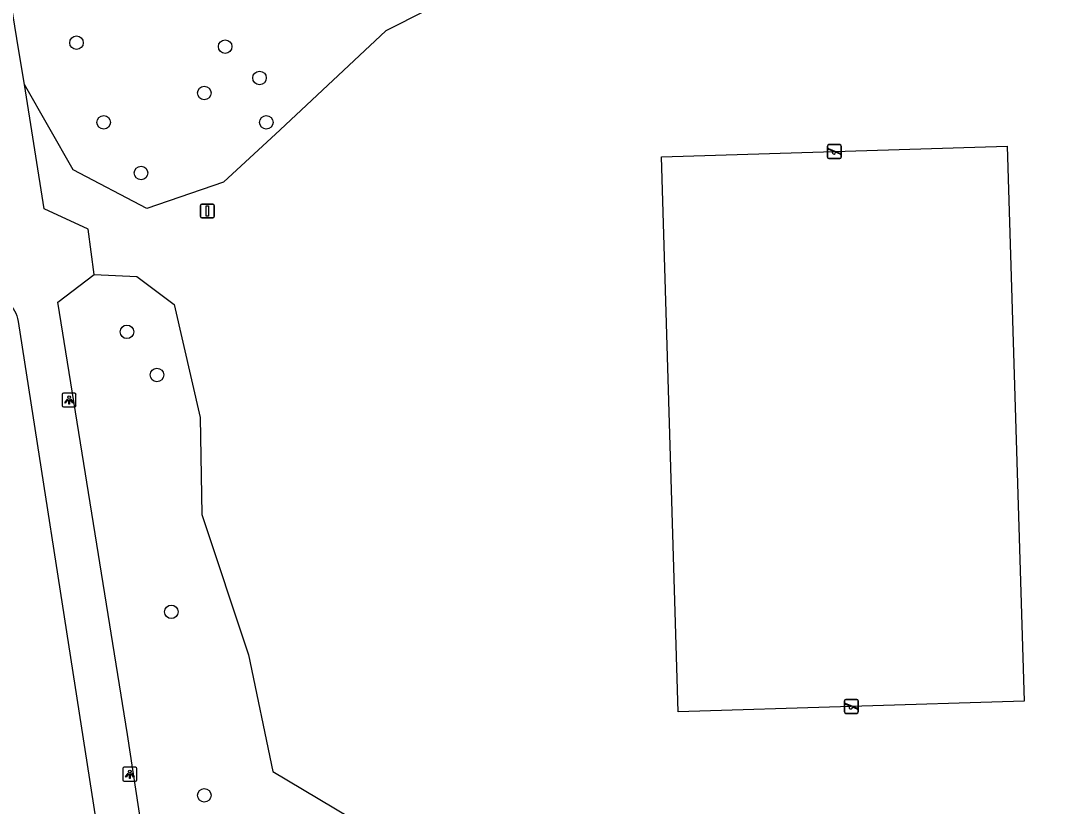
# Model space of a CAD drawing. Extents: x 160077 to 160945, y 386481 to 387498.
# Drawn here: x 160546 to 160620.3, y 386945.2 to 387002 of the extents above; entities that cross this region are included whole.
import ezdxf

# ---------------------------------------------------------------- set-up
doc = ezdxf.new("R2010")
doc.units = 0
for name, color, linetype in [('IMGEO_Boom', 7, 'Continuous'), ('IMGEO_Groenvoorziening', 7, 'Continuous'), ('IMGEO_Lichtpunt', 7, 'Continuous'), ('IMGEO_Speelvoorziening', 7, 'Continuous'), ('IMGEO_Verkeersbordpaal', 7, 'Continuous'), ('IMGEO_Voetpad_open', 7, 'Continuous')]:
    doc.layers.add(name, color=color, linetype=linetype)

msp = doc.modelspace()

# ---------------------------------------------------------------- linework, layer by layer
at = {"layer": 'IMGEO_Boom'}
for centre in [(160550.083, 387000.443), (160560.823, 387000.164), (160563.309, 386997.902), (160559.314, 386996.812), (160552.052, 386994.689), (160563.798, 386994.689), (160554.747, 386991.03), (160553.728, 386979.55), (160555.893, 386976.435), (160556.936, 386959.31), (160559.319, 386946.049)]:
    msp.add_circle(centre, 0.489, dxfattribs=at)
at = {"layer": 'IMGEO_Groenvoorziening'}
for points in [[(160649.771, 386999.952), (160644.113, 386996.103), (160638.068, 386996.121), (160633.003, 387000), (160632.397, 387000.464), (160626.325, 387001.923), (160622.522, 387005.33), (160616.195, 387007.601), (160606.077, 387007.322), (160599.27, 387008.284), (160595.797, 387007.95), (160592.631, 387007.646), (160583.759, 387006.039), (160578.213, 387004.239), (160572.442, 387001.315), (160564.789, 386994.146), (160560.692, 386990.368), (160555.153, 386988.451), (160549.847, 386991.246), (160546.316, 386997.419)], [(160618.55, 386952.856), (160593.562, 386952.093), (160592.337, 386992.197), (160617.325, 386992.96), (160618.55, 386952.856)], [(160551.369, 386983.701), (160554.435, 386983.548), (160557.148, 386981.515), (160559.013, 386973.357), (160559.146, 386966.334), (160562.505, 386956.202), (160564.27, 386947.764), (160570.927, 386943.805), (160584.55, 386938.126), (160591.423, 386937.039), (160598.861, 386934.609), (160601.066, 386932.574), (160602.284, 386930.026), (160601.244, 386925.76)]]:
    msp.add_lwpolyline(points, dxfattribs=at)
at = {"layer": 'IMGEO_Lichtpunt'}
for p, q in [((160549.953, 386975.118), (160549.145, 386975.118)), ((160549.953, 386975.118), (160549.145, 386975.118)), ((160549.051, 386975.023), (160549.051, 386974.216)), ((160549.051, 386975.023), (160549.051, 386974.216)), ((160550.047, 386974.216), (160550.047, 386975.023)), ((160550.047, 386974.216), (160550.047, 386975.023)), ((160549.145, 386974.122), (160549.953, 386974.122)), ((160549.145, 386974.122), (160549.953, 386974.122)), ((160553.439, 386947.977), (160553.439, 386947.17)), ((160553.439, 386947.977), (160553.439, 386947.17)), ((160554.341, 386948.072), (160553.533, 386948.072)), ((160554.341, 386948.072), (160553.533, 386948.072)), ((160554.435, 386947.17), (160554.435, 386947.977)), ((160554.435, 386947.17), (160554.435, 386947.977)), ((160553.533, 386947.076), (160554.341, 386947.076)), ((160553.533, 386947.076), (160554.341, 386947.076))]:
    msp.add_line(p, q, dxfattribs=at)
for points in [[(160549.425, 386974.687), (160549.464, 386974.659), (160549.276, 386974.397), (160549.238, 386974.424), (160549.425, 386974.687)], [(160549.527, 386974.639), (160549.574, 386974.639), (160549.574, 386974.317), (160549.527, 386974.317), (160549.527, 386974.639)], [(160549.637, 386974.659), (160549.675, 386974.686), (160549.862, 386974.424), (160549.823, 386974.396), (160549.637, 386974.659)], [(160553.813, 386947.641), (160553.852, 386947.613), (160553.664, 386947.351), (160553.626, 386947.378), (160553.813, 386947.641)], [(160553.915, 386947.593), (160553.962, 386947.593), (160553.962, 386947.271), (160553.915, 386947.271), (160553.915, 386947.593)], [(160554.025, 386947.613), (160554.063, 386947.64), (160554.25, 386947.378), (160554.211, 386947.35), (160554.025, 386947.613)]]:
    msp.add_lwpolyline(points, dxfattribs=at)
for centre in [(160549.55, 386974.821), (160553.938, 386947.775)]:
    msp.add_circle(centre, 0.0994, dxfattribs=at)
for centre, start, end in [((160549.145, 386975.023), 90, 180), ((160549.145, 386975.023), 90, 180), ((160549.953, 386975.023), 0, 90), ((160549.953, 386975.023), 0, 90), ((160549.145, 386974.216), 180, 270), ((160549.145, 386974.216), 180, 270), ((160549.953, 386974.216), 270, 0), ((160549.953, 386974.216), 270, 360), ((160553.533, 386947.977), 90, 180), ((160553.533, 386947.977), 90, 180), ((160554.341, 386947.977), 0, 90), ((160554.341, 386947.977), 0, 90), ((160553.533, 386947.17), 180, 270), ((160553.533, 386947.17), 180, 270), ((160554.341, 386947.17), 270, 0), ((160554.341, 386947.17), 270, 360)]:
    msp.add_arc(centre, 0.0946, start, end, dxfattribs=at)
at = {"layer": 'IMGEO_Speelvoorziening'}
for p, q in [((160604.334, 386992.177), (160604.334, 386992.977)), ((160604.334, 386992.977), (160604.334, 386992.177)), ((160604.434, 386993.077), (160605.224, 386993.077)), ((160605.224, 386993.077), (160604.434, 386993.077)), ((160605.324, 386992.977), (160605.324, 386992.177)), ((160605.324, 386992.177), (160605.324, 386992.977)), ((160604.717, 386992.605), (160604.378, 386992.742)), ((160604.403, 386992.802), (160605.279, 386992.449)), ((160605.255, 386992.389), (160604.915, 386992.526)), ((160605.224, 386992.077), (160604.434, 386992.077)), ((160604.434, 386992.077), (160605.224, 386992.077)), ((160605.559, 386952.073), (160605.559, 386952.873)), ((160605.559, 386952.873), (160605.559, 386952.073)), ((160605.659, 386952.973), (160606.449, 386952.973)), ((160606.449, 386952.973), (160605.659, 386952.973)), ((160606.549, 386952.873), (160606.549, 386952.073)), ((160606.549, 386952.073), (160606.549, 386952.873)), ((160605.942, 386952.501), (160605.603, 386952.638)), ((160605.628, 386952.698), (160606.504, 386952.345)), ((160606.48, 386952.285), (160606.14, 386952.422)), ((160606.449, 386951.973), (160605.659, 386951.973)), ((160605.659, 386951.973), (160606.449, 386951.973))]:
    msp.add_line(p, q, dxfattribs=at)
for centre, radius, start, end in [((160604.434, 386992.977), 0.1, 90, 180), ((160604.434, 386992.977), 0.1, 90, 180), ((160605.224, 386992.977), 0.1, 0, 90), ((160605.224, 386992.977), 0.1, 360, 90), ((160604.434, 386992.177), 0.1, 180, 270), ((160604.434, 386992.177), 0.1, 180, 270), ((160604.391, 386992.772), 0.0327, 68.07798, 248.07798), ((160604.796, 386992.515), 0.12, 130.99278, 5.16318), ((160605.224, 386992.177), 0.1, 270, 0), ((160605.224, 386992.177), 0.1, 270, 0), ((160605.267, 386992.419), 0.0327, 248.07798, 68.07798), ((160605.659, 386952.873), 0.1, 90, 180), ((160605.659, 386952.873), 0.1, 90, 180), ((160606.449, 386952.873), 0.1, 0, 90), ((160606.449, 386952.873), 0.1, 360, 90), ((160605.659, 386952.073), 0.1, 180, 270), ((160605.659, 386952.073), 0.1, 180, 270), ((160605.616, 386952.668), 0.0327, 68.07798, 248.07798), ((160606.021, 386952.411), 0.12, 130.99278, 5.16318), ((160606.449, 386952.073), 0.1, 270, 0), ((160606.449, 386952.073), 0.1, 270, 0), ((160606.492, 386952.315), 0.0327, 248.07798, 68.07798)]:
    msp.add_arc(centre, radius, start, end, dxfattribs=at)
at = {"layer": 'IMGEO_Verkeersbordpaal'}
for p, q in [((160559.04, 386987.882), (160559.04, 386988.682)), ((160559.04, 386988.682), (160559.04, 386987.882)), ((160559.14, 386988.782), (160559.93, 386988.782)), ((160559.93, 386988.782), (160559.14, 386988.782)), ((160560.03, 386988.682), (160560.03, 386987.882)), ((160560.03, 386987.882), (160560.03, 386988.682)), ((160559.93, 386987.782), (160559.14, 386987.782)), ((160559.14, 386987.782), (160559.93, 386987.782))]:
    msp.add_line(p, q, dxfattribs=at)
msp.add_lwpolyline([(160559.46, 386988.657), (160559.61, 386988.657), (160559.61, 386987.907), (160559.46, 386987.907), (160559.46, 386988.657)], dxfattribs=at)
for centre, start, end in [((160559.14, 386988.682), 90, 180), ((160559.14, 386988.682), 90, 180), ((160559.93, 386988.682), 0, 90), ((160559.93, 386988.682), 360, 90), ((160559.14, 386987.882), 180, 270), ((160559.14, 386987.882), 180, 270), ((160559.93, 386987.882), 270, 0), ((160559.93, 386987.882), 270, 0)]:
    msp.add_arc(centre, 0.1, start, end, dxfattribs=at)
at = {"layer": 'IMGEO_Voetpad_open'}
for points in [[(160546.316, 386997.419), (160545.901, 387000), (160544.866, 387006.442)], [(160551.369, 386983.701), (160550.921, 386986.979), (160547.749, 386988.431), (160546.316, 386997.419)], [(160558.312, 386920.571), (160553.767, 386950.453), (160548.725, 386981.696), (160551.369, 386983.701)], [(160540.958, 386981.807), (160543.236, 386982.196), (160543.384, 386982.216), (160543.587, 386982.229), (160543.79, 386982.223), (160543.992, 386982.198), (160544.192, 386982.156), (160544.386, 386982.097), (160544.575, 386982.02), (160544.756, 386981.926), (160544.928, 386981.817), (160545.089, 386981.693), (160545.239, 386981.555), (160545.375, 386981.404), (160545.498, 386981.241), (160545.606, 386981.069), (160545.697, 386980.887), (160545.773, 386980.698), (160545.831, 386980.503), (160545.871, 386980.303), (160555.273, 386919.963)]]:
    msp.add_lwpolyline(points, dxfattribs=at)

doc.saveas('drawing.dxf')
